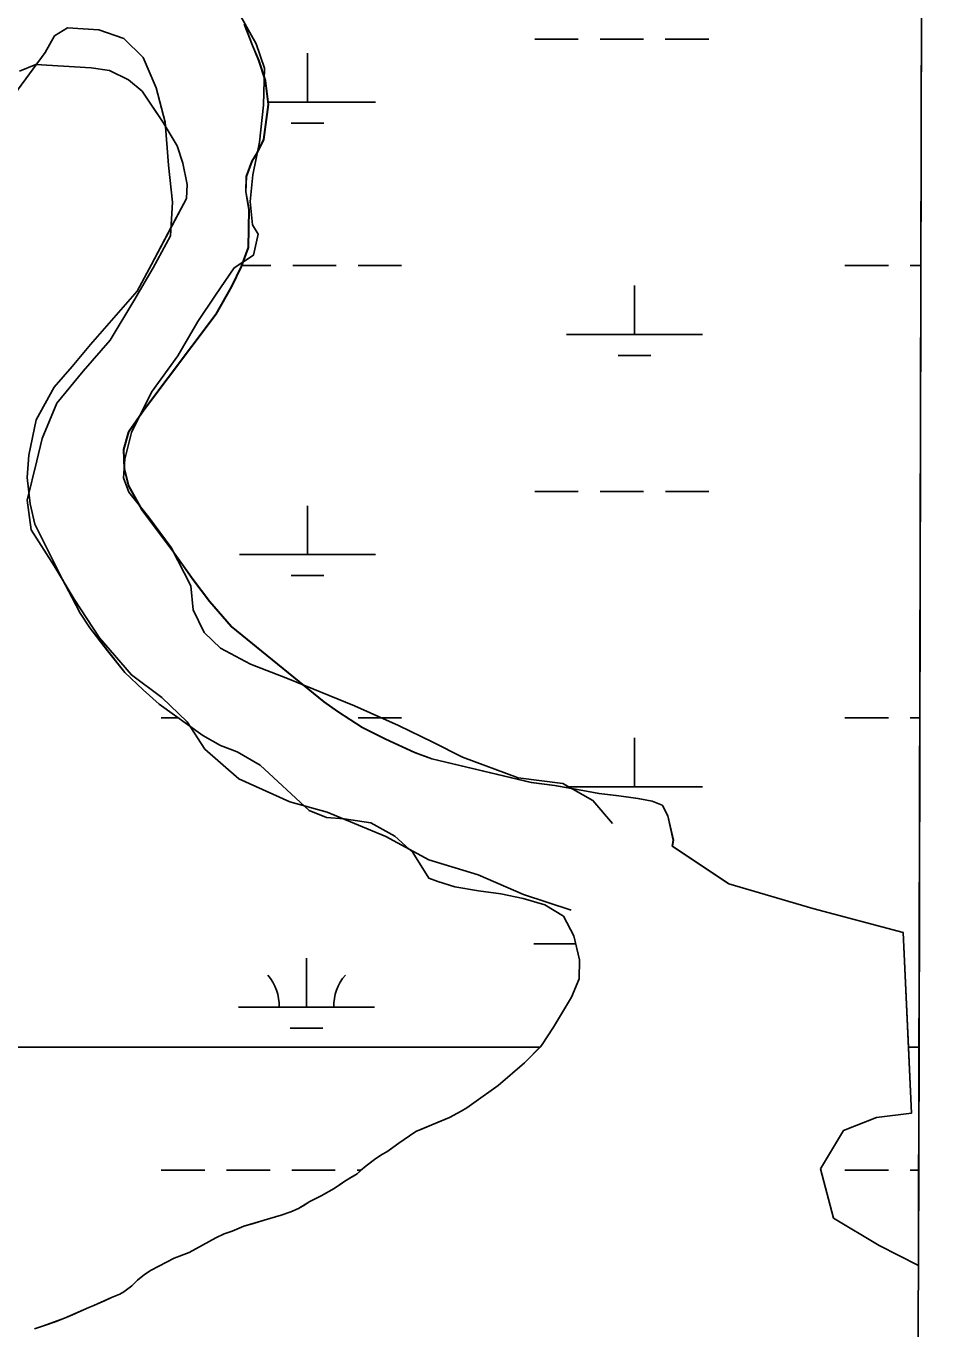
# Model space of a CAD drawing. Extents: x 3161564 to 3199464, y 849354 to 874788.
# Drawn here: x 3196524 to 3197187, y 869910 to 870868 of the extents above; entities that cross this region are included whole.
import ezdxf

# ---------------------------------------------------------------- set-up
doc = ezdxf.new("R2010")
doc.units = 0
for name, color, linetype in [('V-GRID-FRAM', 7, 'Continuous'), ('V-SITE-VEGE', 7, 'Continuous'), ('V-TOPO-SHOR', 7, 'Continuous'), ('V-WETL-SWMP', 7, 'Continuous')]:
    doc.layers.add(name, color=color, linetype=linetype)

msp = doc.modelspace()

# ---------------------------------------------------------------- linework, layer by layer
at = {"layer": 'V-GRID-FRAM'}
msp.add_lwpolyline([(3165819.25, 873007.56), (3197186.66, 872920.88), (3197144.33, 854733.31), (3165761.05, 854820.03), (3165819.25, 873007.56)], dxfattribs=at)
at = {"layer": 'V-SITE-VEGE'}
for p, q in [((3197180.13, 870116.91), (3197182.05, 870941.68)), ((3196684.14, 870868.99), (3196690.13, 870853.47)), ((3196690.13, 870853.47), (3196694.6, 870842.73)), ((3196531, 870839.52), (3196519.1, 870834.63)), ((3196571.7, 870837.07), (3196531, 870839.52)), ((3196585.16, 870834.98), (3196571.7, 870837.07)), ((3196599.14, 870828.11), (3196585.16, 870834.98)), ((3196694.6, 870842.73), (3196699.57, 870827.78)), ((3196609.14, 870819.93), (3196599.14, 870828.11)), ((3196699.57, 870827.78), (3196701.8, 870809.96)), ((3196624.71, 870796.67), (3196609.14, 870819.93)), ((3196701.8, 870809.96), (3196698.39, 870784.17)), ((3196634.92, 870779.7), (3196624.71, 870796.67)), ((3196639.02, 870766.98), (3196634.92, 870779.7)), ((3196698.39, 870784.17), (3196693.79, 870774.62)), ((3196689.72, 870768.3), (3196685.57, 870756.96)), ((3196693.79, 870774.62), (3196689.72, 870768.3)), ((3196642.19, 870751.23), (3196639.02, 870766.98)), ((3196641.63, 870741.01), (3196642.19, 870751.23)), ((3196685.57, 870756.96), (3196685.23, 870745.7)), ((3196615.95, 870692.35), (3196641.63, 870741.01)), ((3196685.23, 870745.7), (3196687.55, 870732.7)), ((3196687.55, 870732.7), (3196687, 870704.77)), ((3196687, 870704.77), (3196681.9, 870690.99)), ((3196605.4, 870672.69), (3196615.95, 870692.35)), ((3196681.9, 870690.99), (3196674.82, 870676.17)), ((3196571.28, 870633.64), (3196605.4, 870672.69)), ((3196674.82, 870676.17), (3196663.25, 870655.81)), ((3196663.25, 870655.81), (3196610.48, 870585.48)), ((3196557.65, 870617.3), (3196571.28, 870633.64)), ((3196544.6, 870602.18), (3196557.65, 870617.3)), ((3196531.14, 870578.24), (3196544.6, 870602.18)), ((3196610.48, 870585.48), (3196599.21, 870569.35)), ((3196525.75, 870552.28), (3196531.14, 870578.24)), ((3196599.21, 870569.35), (3196595.5, 870556.21)), ((3196524.73, 870535.84), (3196525.75, 870552.28)), ((3196595.5, 870556.21), (3196596.03, 870542.16)), ((3196596.03, 870542.16), (3196599.14, 870529.58)), ((3196526.79, 870516.47), (3196524.73, 870535.84)), ((3196599.14, 870529.58), (3196608.99, 870511.94)), ((3196530.35, 870501.54), (3196526.79, 870516.47)), ((3196608.99, 870511.94), (3196634.29, 870477.99)), ((3196550.53, 870460.77), (3196530.35, 870501.54)), ((3196634.29, 870477.99), (3196646.35, 870460.8)), ((3196557.44, 870447.72), (3196550.53, 870460.77)), ((3196646.35, 870460.8), (3196658.58, 870444.62)), ((3196563.52, 870435.85), (3196557.44, 870447.72)), ((3196658.58, 870444.62), (3196674.68, 870426.12)), ((3196570.58, 870425.2), (3196563.52, 870435.85)), ((3196596.38, 870392.37), (3196570.58, 870425.2)), ((3196674.68, 870426.12), (3196742.66, 870370.68)), ((3196609.9, 870379.68), (3196596.38, 870392.37)), ((3196621.75, 870369.14), (3196609.9, 870379.68)), ((3196653.73, 870346.07), (3196621.75, 870369.14)), ((3196742.66, 870370.68), (3196752.67, 870363.68)), ((3196752.67, 870363.68), (3196770.82, 870351.86)), ((3196666.72, 870338.57), (3196653.73, 870346.07)), ((3196770.82, 870351.86), (3196788.09, 870343.43)), ((3196679.04, 870334.05), (3196666.72, 870338.57)), ((3196788.09, 870343.43), (3196809.42, 870333.49)), ((3196695.89, 870324.24), (3196679.04, 870334.05)), ((3196809.42, 870333.49), (3196821.98, 870328.96)), ((3196821.98, 870328.96), (3196895.09, 870311.4)), ((3196731.92, 870290.85), (3196695.89, 870324.24)), ((3196895.09, 870311.4), (3196912.21, 870309.19)), ((3196912.21, 870309.19), (3196932.99, 870305.67)), ((3196932.99, 870305.67), (3196944.89, 870303.34)), ((3196944.89, 870303.34), (3196959.39, 870301.67)), ((3196959.39, 870301.67), (3196973.5, 870299.59)), ((3196973.5, 870299.59), (3196983.99, 870297.63)), ((3196744.65, 870285.74), (3196731.92, 870290.85)), ((3196983.99, 870297.63), (3196991.28, 870294.79)), ((3196991.28, 870294.79), (3196991.49, 870294.59)), ((3196991.49, 870294.59), (3196995.48, 870287.05)), ((3196757.69, 870284.65), (3196744.65, 870285.74)), ((3196777.18, 870281.7), (3196757.69, 870284.65)), ((3196794.83, 870271.91), (3196777.18, 870281.7)), ((3196995.48, 870287.05), (3196999.52, 870269.07)), ((3196808.12, 870260.01), (3196794.83, 870271.91)), ((3196819.78, 870241.06), (3196808.12, 870260.01)), ((3196999.52, 870269.07), (3196998.75, 870264.75)), ((3196998.75, 870264.75), (3197040.21, 870236.99)), ((3196826.45, 870238.62), (3196819.78, 870241.06)), ((3196838.95, 870234.71), (3196826.45, 870238.62)), ((3196856.44, 870231.71), (3196838.95, 870234.71)), ((3196872.71, 870229.7), (3196856.44, 870231.71)), ((3197040.21, 870236.99), (3197101.96, 870218.7)), ((3196889.21, 870226.08), (3196872.71, 870229.7)), ((3196905.13, 870221.45), (3196889.21, 870226.08)), ((3196918.74, 870213.16), (3196905.13, 870221.45)), ((3196926.49, 870198.73), (3196918.74, 870213.16)), ((3197101.96, 870218.7), (3197168.55, 870201.03)), ((3196930.51, 870181), (3196926.49, 870198.73)), ((3197168.55, 870201.03), (3197172.42, 870116.91)), ((3196930.44, 870166.99), (3196930.51, 870181)), ((3196924.75, 870153.64), (3196930.44, 870166.99)), ((3196911.46, 870131.5), (3196924.75, 870153.64)), ((3196902.76, 870118.08), (3196911.46, 870131.5)), ((3193352.72, 870116.91), (3196901.59, 870116.91)), ((3196901.59, 870116.91), (3196902.76, 870118.08)), ((3197172.42, 870116.91), (3197180.13, 870116.91)), ((3197180.13, 870116.91), (3197172.42, 870116.91)), ((3197172.42, 870116.91), (3197174.65, 870068.39)), ((3197179.76, 869956.39), (3197180.13, 870116.91)), ((3197174.65, 870068.39), (3197148.86, 870065.01)), ((3197148.86, 870065.01), (3197124.55, 870055.53)), ((3197124.55, 870055.53), (3197107.67, 870027.47)), ((3197107.67, 870027.47), (3197117.26, 869991.2)), ((3197117.26, 869991.2), (3197150.93, 869971.01)), ((3197150.93, 869971.01), (3197179.76, 869956.39))]:
    msp.add_line(p, q, dxfattribs=at)
msp.add_lwpolyline([(3196530.02, 869909.63), (3196536.59, 869911.79), (3196552.1, 869917.57), (3196569.98, 869925.41), (3196573.75, 869926.91), (3196586.66, 869932.63), (3196592.82, 869935.18), (3196595.59, 869936.85), (3196601.5, 869941.41), (3196605.82, 869945.52), (3196610.94, 869949.65), (3196615.88, 869952.78), (3196632.72, 869961.6), (3196643.66, 869965.87), (3196663.27, 869976.56), (3196669.42, 869979.52), (3196675.4, 869981.47), (3196683.94, 869985.08), (3196711.23, 869993.34), (3196718.4, 869995.72), (3196724.15, 869998.26), (3196732.46, 870003.27), (3196740.79, 870007.48), (3196750.29, 870012.92), (3196758.19, 870018.33), (3196767.09, 870023.75), (3196773.78, 870029.52), (3196779.89, 870034.28), (3196785.42, 870037.82), (3196788.98, 870039.92), (3196797.86, 870046.34), (3196805.56, 870051.74), (3196810.3, 870054.86), (3196834.94, 870065.07), (3196843.66, 870069.69), (3196847.81, 870072.2), (3196851.16, 870074.68), (3196853.02, 870075.82), (3196870.82, 870088.7), (3196890.05, 870105.37), (3196901.59, 870116.91), (3193352.72, 870116.91)], dxfattribs=at)
at = {"layer": 'V-TOPO-SHOR'}
for points in [[(3196666.51, 870892.19), (3196681.53, 870875.3), (3196693.03, 870854.54), (3196699.19, 870836.63), (3196698.44, 870809.58), (3196695.38, 870782.41), (3196690.53, 870758.37), (3196688.43, 870738.69), (3196690.19, 870721.59), (3196694.47, 870714.78), (3196690.95, 870699.11), (3196676.87, 870689.95), (3196663.08, 870669.73)], [(3196524.56, 870519.06), (3196531.81, 870548.08), (3196535.79, 870564.45), (3196546.43, 870590.49), (3196565.77, 870614.04), (3196585.62, 870636.7), (3196602.95, 870665.69), (3196617.26, 870689.97), (3196629.88, 870713.49), (3196631.47, 870738.12), (3196628.43, 870765.52), (3196626.01, 870797.05), (3196619.56, 870822.3), (3196609.96, 870844.62), (3196595.75, 870858.54), (3196577.41, 870865.03), (3196554.18, 870866.41), (3196544.68, 870860.51), (3196537.78, 870848.19)], [(3196684.14, 870868.99), (3196690.13, 870853.47), (3196694.6, 870842.73), (3196699.57, 870827.78), (3196701.8, 870809.96), (3196698.39, 870784.17), (3196693.79, 870774.62), (3196689.72, 870768.3), (3196685.57, 870756.96), (3196685.23, 870745.7), (3196687.55, 870732.7), (3196687, 870704.77), (3196681.9, 870690.99), (3196674.82, 870676.17), (3196663.25, 870655.81), (3196610.48, 870585.48), (3196599.21, 870569.35), (3196595.5, 870556.21), (3196596.03, 870542.16), (3196599.14, 870529.58), (3196608.99, 870511.94), (3196634.29, 870477.99), (3196646.35, 870460.8), (3196658.58, 870444.62), (3196674.68, 870426.12), (3196742.67, 870370.68), (3196752.67, 870363.68), (3196770.82, 870351.86), (3196788.09, 870343.43), (3196809.42, 870333.49), (3196821.98, 870328.96), (3196895.09, 870311.4), (3196912.21, 870309.19), (3196932.99, 870305.67), (3196944.89, 870303.34), (3196959.39, 870301.67), (3196973.5, 870299.59), (3196983.99, 870297.63), (3196991.28, 870294.79), (3196991.49, 870294.59), (3196995.48, 870287.05), (3196999.52, 870269.07), (3196998.75, 870264.75)], [(3196537.78, 870848.19), (3196517.54, 870820.61), (3196510.98, 870780.8), (3196499.29, 870734.67), (3196482.02, 870694.37), (3196458.67, 870653.49), (3196436.41, 870630.07), (3196411.75, 870610.97), (3196386.21, 870601.17), (3196356.58, 870600.02), (3196340.77, 870611.42), (3196326.57, 870631.7), (3196298.58, 870640.5)], [(3196853.02, 870075.82), (3196870.82, 870088.7), (3196890.05, 870105.37), (3196902.76, 870118.08), (3196911.46, 870131.5), (3196924.75, 870153.64), (3196930.44, 870166.99), (3196930.51, 870181), (3196926.49, 870198.73), (3196918.74, 870213.16), (3196905.13, 870221.45), (3196889.21, 870226.08), (3196872.71, 870229.7), (3196856.44, 870231.71), (3196838.95, 870234.71), (3196826.45, 870238.62), (3196819.78, 870241.06), (3196808.12, 870260.01), (3196794.83, 870271.91), (3196777.18, 870281.7), (3196757.69, 870284.65), (3196744.65, 870285.74), (3196731.92, 870290.85), (3196695.89, 870324.24), (3196679.04, 870334.05), (3196666.72, 870338.57), (3196653.73, 870346.07), (3196621.75, 870369.14), (3196609.9, 870379.68), (3196596.38, 870392.37), (3196583.8, 870408.29), (3196570.58, 870425.2), (3196563.52, 870435.85), (3196557.44, 870447.72), (3196550.53, 870460.77), (3196530.35, 870501.54), (3196526.79, 870516.47), (3196524.73, 870535.84), (3196525.75, 870552.28), (3196531.14, 870578.24), (3196544.6, 870602.18), (3196557.65, 870617.3), (3196571.28, 870633.64), (3196605.4, 870672.69), (3196615.95, 870692.35), (3196630.71, 870720.33), (3196641.63, 870741.01), (3196642.19, 870751.23), (3196639.02, 870766.98), (3196634.92, 870779.7), (3196624.71, 870796.67), (3196615.58, 870810.27), (3196609.14, 870819.93), (3196599.14, 870828.11), (3196585.16, 870834.98), (3196571.7, 870837.07), (3196531, 870839.52), (3196519.1, 870834.63)], [(3196954.9, 870281.31), (3196940.44, 870298.29), (3196918.24, 870310.7), (3196885.44, 870314.85), (3196844.55, 870330.05), (3196822.77, 870341.13), (3196797.47, 870353.34), (3196765.24, 870367.91), (3196715.96, 870387.89), (3196688.77, 870398.46), (3196666.74, 870410.25), (3196654.78, 870421.65), (3196646.56, 870438.45), (3196644.99, 870456), (3196630.38, 870484.17), (3196613.89, 870506.89), (3196599.42, 870525.06), (3196595.39, 870535.41), (3196596.4, 870549.27), (3196601.41, 870568.71), (3196616.02, 870598.55), (3196635.42, 870625.11), (3196650.11, 870650.44), (3196663.08, 870669.73)], [(3196924.43, 870217.49), (3196889.35, 870228.98), (3196856.05, 870243.49), (3196819.77, 870254.7), (3196788.21, 870271.73), (3196745.17, 870289.63), (3196717.74, 870297.21), (3196680.16, 870314.19), (3196655.34, 870336.03), (3196642.33, 870356.12), (3196623.52, 870374.03), (3196601.23, 870390.51), (3196577.85, 870417.81), (3196559.09, 870446.24), (3196544.4, 870470.7), (3196527.63, 870497.24), (3196524.56, 870519.06)], [(3196998.75, 870264.75), (3197040.21, 870236.99), (3197101.96, 870218.7), (3197168.55, 870201.03), (3197174.65, 870068.39), (3197148.86, 870065.01), (3197124.55, 870055.53), (3197107.67, 870027.47)], [(3196530.02, 869909.63), (3196536.59, 869911.79), (3196545.94, 869915.22), (3196552.1, 869917.57), (3196558.06, 869920.12), (3196565.61, 869923.5), (3196569.98, 869925.41), (3196573.75, 869926.91), (3196578.12, 869928.82), (3196581.5, 869930.3), (3196586.66, 869932.63), (3196592.82, 869935.18), (3196595.59, 869936.85), (3196601.5, 869941.4), (3196605.82, 869945.52), (3196608.18, 869947.38), (3196610.94, 869949.65), (3196615.88, 869952.78), (3196632.72, 869961.6), (3196643.66, 869965.87), (3196663.27, 869976.56), (3196669.42, 869979.52), (3196675.4, 869981.47), (3196683.94, 869985.08), (3196690.91, 869987.25), (3196698.88, 869989.64), (3196711.23, 869993.34), (3196718.4, 869995.72), (3196724.15, 869998.26), (3196728.71, 870000.98), (3196732.46, 870003.27), (3196740.79, 870007.48), (3196750.29, 870012.92), (3196754.64, 870015.83), (3196758.19, 870018.33), (3196763.73, 870021.66), (3196767.09, 870023.75), (3196769.65, 870026.02), (3196773.78, 870029.53), (3196776.73, 870031.8), (3196779.89, 870034.28), (3196785.42, 870037.82), (3196788.98, 870039.92), (3196792.34, 870042.4), (3196797.86, 870046.34), (3196801.81, 870049.05), (3196805.56, 870051.74), (3196810.3, 870054.86), (3196813.88, 870056.35), (3196826.79, 870061.67), (3196834.94, 870065.07), (3196843.66, 870069.69), (3196847.81, 870072.2), (3196851.16, 870074.68), (3196853.02, 870075.82)], [(3197179.76, 869956.39), (3197150.93, 869971.01), (3197117.26, 869991.2), (3197107.67, 870027.47)]]:
    msp.add_lwpolyline(points, dxfattribs=at)
at = {"layer": 'V-WETL-SWMP'}
for p, q in [((3197179.76, 869956.38), (3197182.05, 870941.68)), ((3196684.34, 870869), (3196690.33, 870853.48)), ((3196897.68, 870858.12), (3196929.67, 870858.12)), ((3196945.67, 870858.12), (3196977.66, 870858.12)), ((3196993.66, 870858.12), (3197025.66, 870858.12)), ((3196690.33, 870853.48), (3196694.8, 870842.74)), ((3196730.64, 870811.69), (3196730.64, 870847.69)), ((3196531, 870839.52), (3196519.1, 870834.63)), ((3196571.7, 870837.07), (3196531, 870839.52)), ((3196585.16, 870834.99), (3196571.7, 870837.07)), ((3196599.14, 870828.11), (3196585.16, 870834.99)), ((3196694.8, 870842.74), (3196699.77, 870827.79)), ((3196609.14, 870819.93), (3196599.14, 870828.11)), ((3196699.77, 870827.79), (3196702, 870809.97)), ((3196615.58, 870810.27), (3196609.14, 870819.93)), ((3196624.71, 870796.67), (3196615.58, 870810.27)), ((3196702, 870809.97), (3196698.59, 870784.18)), ((3196701.78, 870811.69), (3196780.63, 870811.69)), ((3196634.92, 870779.7), (3196624.71, 870796.67)), ((3196718.64, 870796.26), (3196742.64, 870796.26)), ((3196639.02, 870766.98), (3196634.92, 870779.7)), ((3196698.59, 870784.18), (3196693.99, 870774.63)), ((3196689.93, 870768.31), (3196685.78, 870756.96)), ((3196693.99, 870774.63), (3196689.93, 870768.31)), ((3196642.19, 870751.24), (3196639.02, 870766.98)), ((3196641.63, 870741.01), (3196642.19, 870751.24)), ((3196685.78, 870756.96), (3196685.44, 870745.71)), ((3196630.71, 870720.33), (3196641.63, 870741.01)), ((3196685.44, 870745.71), (3196687.75, 870732.71)), ((3196687.75, 870732.71), (3196687.2, 870704.78)), ((3196615.95, 870692.36), (3196630.71, 870720.33)), ((3196687.2, 870704.78), (3196682.11, 870691)), ((3196605.4, 870672.69), (3196615.95, 870692.36)), ((3196682.11, 870691), (3196675.03, 870676.17)), ((3196682.34, 870691.62), (3196703.8, 870691.62)), ((3196719.8, 870691.62), (3196751.79, 870691.62)), ((3196767.79, 870691.62), (3196799.79, 870691.62)), ((3197125.64, 870691.62), (3197157.64, 870691.62)), ((3197173.64, 870691.62), (3197181.47, 870691.62)), ((3196571.28, 870633.64), (3196605.4, 870672.69)), ((3196675.03, 870676.17), (3196663.46, 870655.82)), ((3196971.08, 870640.87), (3196971.08, 870676.87)), ((3196663.46, 870655.82), (3196610.71, 870585.49)), ((3196557.65, 870617.3), (3196571.28, 870633.64)), ((3196921.08, 870640.87), (3197021.07, 870640.87)), ((3196959.08, 870625.44), (3196983.07, 870625.44)), ((3196544.59, 870602.18), (3196557.65, 870617.3)), ((3196531.14, 870578.24), (3196544.59, 870602.18)), ((3196610.71, 870585.49), (3196599.43, 870569.36)), ((3196525.75, 870552.28), (3196531.14, 870578.24)), ((3196599.43, 870569.36), (3196595.72, 870556.21)), ((3196524.73, 870535.84), (3196525.75, 870552.28)), ((3196595.72, 870556.21), (3196596.25, 870542.17)), ((3196596.25, 870542.17), (3196599.36, 870529.59)), ((3196526.79, 870516.47), (3196524.73, 870535.84)), ((3196599.36, 870529.59), (3196609.21, 870511.95)), ((3196897.68, 870525.44), (3196929.68, 870525.44)), ((3196945.67, 870525.44), (3196977.67, 870525.44)), ((3196993.67, 870525.44), (3197025.66, 870525.44)), ((3196530.35, 870501.54), (3196526.79, 870516.47)), ((3196609.21, 870511.95), (3196634.51, 870478)), ((3196730.64, 870479.01), (3196730.64, 870515.01)), ((3196550.53, 870460.77), (3196530.35, 870501.54)), ((3196634.51, 870478), (3196646.56, 870460.81)), ((3196680.65, 870479.01), (3196780.63, 870479.01)), ((3196557.44, 870447.72), (3196550.53, 870460.77)), ((3196646.56, 870460.81), (3196658.78, 870444.63)), ((3196718.64, 870463.58), (3196742.64, 870463.58)), ((3196563.52, 870435.85), (3196557.44, 870447.72)), ((3196658.78, 870444.63), (3196674.88, 870426.13)), ((3196570.58, 870425.2), (3196563.52, 870435.85)), ((3196583.8, 870408.29), (3196570.58, 870425.2)), ((3196674.88, 870426.13), (3196742.84, 870370.69)), ((3196596.38, 870392.37), (3196583.8, 870408.29)), ((3196609.9, 870379.68), (3196596.38, 870392.37)), ((3196621.76, 870369.15), (3196609.9, 870379.68)), ((3196653.73, 870346.07), (3196621.76, 870369.15)), ((3196742.84, 870370.69), (3196752.85, 870363.69)), ((3196623.12, 870358.94), (3196635.9, 870358.94)), ((3196752.85, 870363.69), (3196770.99, 870351.87)), ((3196767.79, 870358.94), (3196799.79, 870358.94)), ((3197125.65, 870358.94), (3197157.64, 870358.94)), ((3197173.64, 870358.94), (3197180.69, 870358.94)), ((3196666.72, 870338.57), (3196653.73, 870346.07)), ((3196770.99, 870351.87), (3196788.26, 870343.44)), ((3196679.04, 870334.05), (3196666.72, 870338.57)), ((3196788.26, 870343.44), (3196809.57, 870333.49)), ((3196971.08, 870308.2), (3196971.08, 870344.2)), ((3196695.89, 870324.24), (3196679.04, 870334.05)), ((3196809.57, 870333.49), (3196822.13, 870328.97)), ((3196822.13, 870328.97), (3196895.22, 870311.41)), ((3196731.92, 870290.85), (3196695.89, 870324.24)), ((3196895.22, 870311.41), (3196912.34, 870309.2)), ((3196912.34, 870309.2), (3196933.11, 870305.67)), ((3196921.09, 870308.2), (3197021.07, 870308.2)), ((3196933.11, 870305.67), (3196945.01, 870303.34)), ((3196945.01, 870303.34), (3196959.5, 870301.68)), ((3196959.5, 870301.68), (3196973.6, 870299.6)), ((3196973.6, 870299.6), (3196984.09, 870297.63)), ((3196744.65, 870285.75), (3196731.92, 870290.85)), ((3196984.09, 870297.63), (3196991.39, 870294.79)), ((3196991.39, 870294.79), (3196991.59, 870294.6)), ((3196991.59, 870294.6), (3196995.58, 870287.06)), ((3196757.69, 870284.65), (3196744.65, 870285.75)), ((3196777.18, 870281.71), (3196757.69, 870284.65)), ((3196794.83, 870271.91), (3196777.18, 870281.71)), ((3196995.58, 870287.06), (3196999.62, 870269.08)), ((3196808.12, 870260.01), (3196794.83, 870271.91)), ((3196819.78, 870241.06), (3196808.12, 870260.01)), ((3196999.62, 870269.08), (3196998.85, 870264.75)), ((3196998.85, 870264.75), (3197040.23, 870236.99)), ((3196826.45, 870238.62), (3196819.78, 870241.06)), ((3196838.95, 870234.71), (3196826.45, 870238.62)), ((3196856.44, 870231.72), (3196838.95, 870234.71)), ((3196872.71, 870229.7), (3196856.44, 870231.72)), ((3197040.23, 870236.99), (3197101.97, 870218.7)), ((3196889.21, 870226.08), (3196872.71, 870229.7)), ((3196905.13, 870221.45), (3196889.21, 870226.08)), ((3196918.74, 870213.16), (3196905.13, 870221.45)), ((3196926.49, 870198.73), (3196918.74, 870213.16)), ((3197101.97, 870218.7), (3197168.54, 870201.03)), ((3196897.02, 870192.77), (3196927.84, 870192.77)), ((3196930.51, 870181), (3196926.49, 870198.73)), ((3197168.54, 870201.03), (3197174.63, 870068.39)), ((3196729.96, 870146.34), (3196729.96, 870182.34)), ((3196930.44, 870166.99), (3196930.51, 870181)), ((3196924.75, 870153.64), (3196930.44, 870166.99)), ((3196679.96, 870146.34), (3196779.96, 870146.34)), ((3196911.46, 870131.5), (3196924.75, 870153.64)), ((3196717.96, 870130.91), (3196741.96, 870130.91)), ((3196902.76, 870118.08), (3196911.46, 870131.5)), ((3196890.05, 870105.37), (3196902.76, 870118.08)), ((3196870.82, 870088.7), (3196890.05, 870105.37)), ((3196853.02, 870075.83), (3196870.82, 870088.7)), ((3196834.94, 870065.07), (3196843.66, 870069.69)), ((3196843.66, 870069.69), (3196847.81, 870072.2)), ((3196847.81, 870072.2), (3196851.16, 870074.69)), ((3196851.16, 870074.69), (3196853.02, 870075.83)), ((3197174.63, 870068.39), (3197148.85, 870065.01)), ((3196813.88, 870056.35), (3196826.79, 870061.67)), ((3196826.79, 870061.67), (3196834.94, 870065.07)), ((3197148.85, 870065.01), (3197124.55, 870055.53)), ((3196797.86, 870046.34), (3196801.81, 870049.05)), ((3196801.81, 870049.05), (3196805.56, 870051.74)), ((3196805.56, 870051.74), (3196810.3, 870054.86)), ((3196810.3, 870054.86), (3196813.88, 870056.35)), ((3197124.55, 870055.53), (3197107.68, 870027.47)), ((3196785.42, 870037.83), (3196788.98, 870039.92)), ((3196788.98, 870039.92), (3196792.34, 870042.4)), ((3196792.34, 870042.4), (3196797.86, 870046.34)), ((3196773.78, 870029.53), (3196776.73, 870031.8)), ((3196776.73, 870031.8), (3196779.89, 870034.28)), ((3196779.89, 870034.28), (3196785.42, 870037.83)), ((3196623.12, 870026.27), (3196655.12, 870026.27)), ((3196671.12, 870026.27), (3196703.12, 870026.27)), ((3196719.12, 870026.27), (3196751.12, 870026.27)), ((3196758.19, 870018.33), (3196763.73, 870021.67)), ((3196763.73, 870021.67), (3196767.09, 870023.75)), ((3196767.09, 870023.75), (3196769.65, 870026.02)), ((3196767.12, 870026.27), (3196769.94, 870026.27)), ((3196769.65, 870026.02), (3196773.78, 870029.53)), ((3197107.68, 870027.47), (3197117.26, 869991.2)), ((3197125.65, 870026.27), (3197157.65, 870026.27)), ((3197173.64, 870026.27), (3197179.92, 870026.27)), ((3196740.79, 870007.48), (3196750.29, 870012.92)), ((3196750.29, 870012.92), (3196754.64, 870015.83)), ((3196754.64, 870015.83), (3196758.19, 870018.33)), ((3196724.15, 869998.26), (3196728.71, 870000.98)), ((3196728.71, 870000.98), (3196732.46, 870003.27)), ((3196732.46, 870003.27), (3196740.79, 870007.48)), ((3196698.88, 869989.64), (3196711.23, 869993.34)), ((3196711.23, 869993.34), (3196718.4, 869995.72)), ((3196718.4, 869995.72), (3196724.15, 869998.26)), ((3196675.39, 869981.47), (3196683.94, 869985.08)), ((3196683.94, 869985.08), (3196690.91, 869987.25)), ((3196690.91, 869987.25), (3196698.88, 869989.64)), ((3197117.26, 869991.2), (3197150.92, 869971.01)), ((3196643.66, 869965.87), (3196663.27, 869976.57)), ((3196663.27, 869976.57), (3196669.42, 869979.52)), ((3196669.42, 869979.52), (3196675.39, 869981.47)), ((3196632.73, 869961.6), (3196643.66, 869965.87)), ((3197150.92, 869971.01), (3197179.76, 869956.38)), ((3196615.88, 869952.78), (3196632.73, 869961.6)), ((3196601.5, 869941.4), (3196605.82, 869945.52)), ((3196605.82, 869945.52), (3196608.18, 869947.38)), ((3196608.18, 869947.38), (3196610.94, 869949.65)), ((3196610.94, 869949.65), (3196615.88, 869952.78)), ((3196586.66, 869932.63), (3196592.82, 869935.18)), ((3196592.82, 869935.18), (3196595.59, 869936.85)), ((3196595.59, 869936.85), (3196601.5, 869941.4)), ((3196565.61, 869923.51), (3196569.98, 869925.41)), ((3196569.98, 869925.41), (3196573.75, 869926.91)), ((3196573.75, 869926.91), (3196578.12, 869928.82)), ((3196578.12, 869928.82), (3196581.5, 869930.3)), ((3196581.5, 869930.3), (3196586.66, 869932.63)), ((3196536.59, 869911.79), (3196545.94, 869915.22)), ((3196545.94, 869915.22), (3196552.1, 869917.57)), ((3196552.1, 869917.57), (3196558.06, 869920.12)), ((3196558.06, 869920.12), (3196565.61, 869923.51)), ((3196530.02, 869909.63), (3196536.59, 869911.79))]:
    msp.add_line(p, q, dxfattribs=at)
for centre, start, end in [((3196674.72, 870146.81), 359.22818, 40.77184), ((3196785.2, 870146.81), 139.22818, 180.77184)]:
    msp.add_arc(centre, 35.25, start, end, dxfattribs=at)

doc.saveas('drawing.dxf')
